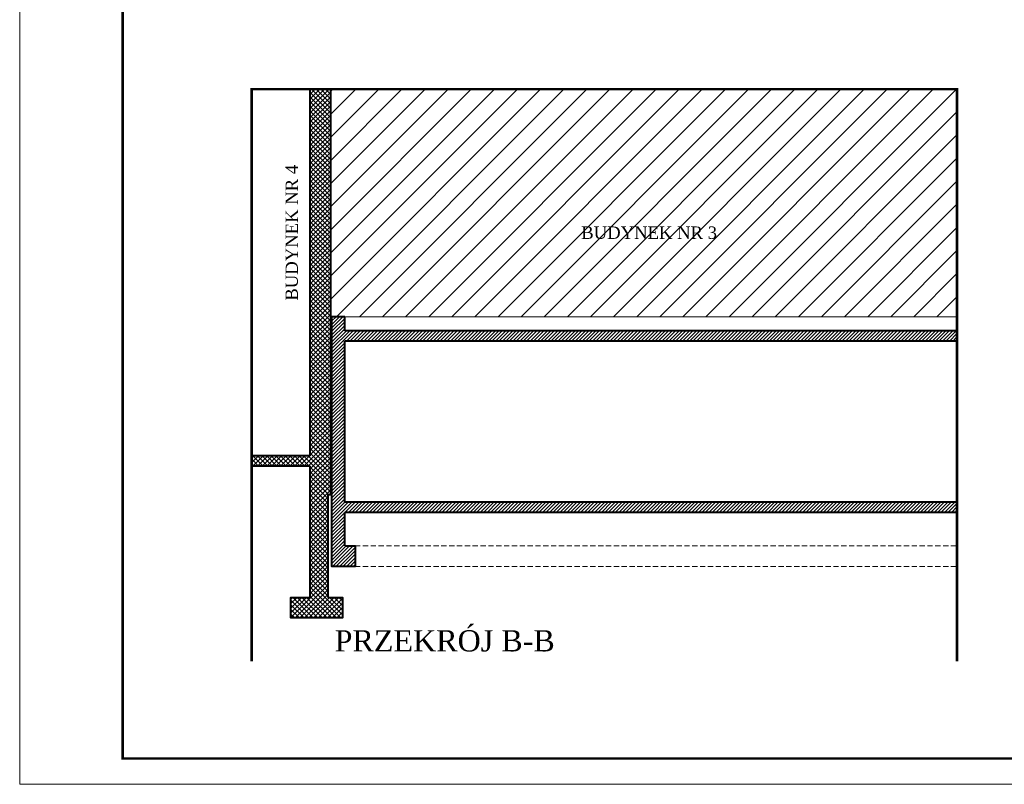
# Model space of a CAD drawing. Header units: millimetres. Extents: x 16720 to 74016, y 25810 to 81213.
# Tile 471 of 477: x 49407 to 51320, y 25810 to 27295. Entities that reach past the tile are written whole.
import ezdxf

# ---------------------------------------------------------------- set-up
doc = ezdxf.new("R2010")
doc.units = ezdxf.units.MM
doc.linetypes.add('HIDDENX2', pattern=[19.05, 12.7, -6.35])
for name, color, linetype, lineweight in [('_GRUBE', 7, 'Continuous', 40), ('_HATCH', 157, 'Continuous', 5), ('_OPISY', 110, 'Continuous', 9), ('_PRZERYWANE', 252, 'HIDDENX2', 9), ('_RAMKA', 212, 'Continuous', 9), ('_WIDOKOWE', 252, 'Continuous', 9)]:
    doc.layers.add(name, color=color, linetype=linetype, lineweight=lineweight)
doc.styles.get("Standard").update_dxf_attribs({"font": 'arial.ttf'})

msp = doc.modelspace()

# ---------------------------------------------------------------- hatches: boundary and pattern name
at = {"layer": '_HATCH'}
h = msp.add_hatch(dxfattribs=at)
h.set_pattern_fill('ANSI37', color=5, scale=2)
h.set_pattern_definition([(45, (5170.534, -1270.4044), (-4.49012806, 4.49012806), []), (135, (5170.534, -1270.4044), (-4.49012806, -4.49012806), [])])
h.paths.add_polyline_path([(49857.6, 26428.2), (49971.4, 26428.2), (49971.4, 26173.2), (49933.9, 26173.2), (49933.9, 26133.2), (50033.9, 26133.2), (50033.9, 26173.2), (50006.4, 26173.2), (50006.4, 26373.2), (50011.4, 26373.2), (50011.4, 27160.2), (49971.4, 27160.2), (49971.4, 26448.2), (49857.6, 26448.2)])
h = msp.add_hatch(dxfattribs=at)
h.set_pattern_fill('ANSI31', color=5, scale=10)
h.paths.add_polyline_path([(50011.4, 26718.3), (50013.4, 26718.3), (50038.4, 26718.3), (51228.3, 26718.3), (51228.3, 27160.2), (50011.4, 27160.2)])
h = msp.add_hatch(dxfattribs=at)
h.set_pattern_fill('ANSI31', color=157, scale=1.5)
h.set_pattern_definition([(45, (-2801.8597, -1615.8726), (-3.36759605, 3.36759605), [])])
h.paths.add_polyline_path([(51228.3, 26358.2), (50038.4, 26358.2), (50038.4, 26671.1), (51228.3, 26671.1), (51228.3, 26691.2), (50038.4, 26691.2), (50038.4, 26718.3), (50013.4, 26718.3), (50013.4, 26233.2), (50058.4, 26233.2), (50058.4, 26273.2), (50038.4, 26273.2), (50038.4, 26338.2), (51228.3, 26338.2)])

# ---------------------------------------------------------------- linework, layer by layer
at = {"layer": '_GRUBE', "color": 5, "linetype": 'Continuous'}
for p, q in [((49971.4, 26448.2), (49971.4, 27160.2)), ((50011.4, 26373.2), (50011.4, 27160.2)), ((49971.4, 26448.2), (49857.6, 26448.2)), ((49971.4, 26428.2), (49857.6, 26428.2)), ((49971.4, 26173.2), (49971.4, 26428.2)), ((50006.4, 26173.2), (50006.4, 26373.2)), ((50006.4, 26373.2), (50011.4, 26373.2))]:
    msp.add_line(p, q, dxfattribs=at)
at = {"layer": '_GRUBE'}
for p, q in [((50038.4, 26718.3), (50013.4, 26718.3)), ((50038.4, 26691.2), (50038.4, 26718.3)), ((51228.3, 26691.2), (50038.4, 26691.2)), ((51228.3, 26671.1), (50038.4, 26671.1)), ((50038.4, 26358.2), (50038.4, 26671.1)), ((51228.3, 26358.2), (50038.4, 26358.2)), ((51228.3, 26338.2), (50038.4, 26338.2)), ((50038.4, 26273.2), (50038.4, 26338.2))]:
    msp.add_line(p, q, dxfattribs=at)
msp.add_lwpolyline([(50038.4, 26273.2), (50058.4, 26273.2), (50058.4, 26233.2), (50013.4, 26233.2), (50013.4, 26718.3)], dxfattribs=at)
at = {"layer": '_GRUBE', "color": 5, "linetype": 'Continuous'}
msp.add_lwpolyline([(50006.4, 26173.2), (50033.9, 26173.2), (50033.9, 26133.2), (49933.9, 26133.2), (49933.9, 26173.2), (49971.4, 26173.2)], dxfattribs=at)
at = {"layer": '_PRZERYWANE', "ltscale": 0.8}
for p, q in [((50058.4, 26273.2), (51228.3, 26273.2)), ((50058.4, 26233.2), (51228.3, 26233.2))]:
    msp.add_line(p, q, dxfattribs=at)
at = {"layer": '_PRZERYWANE', "ltscale": 5, "const_width": 5}
msp.add_lwpolyline([(51228.3, 26048.9), (51228.3, 27160.2), (49857.6, 27160.2), (49857.6, 26048.9)], dxfattribs=at)
at = {"layer": '_RAMKA'}
msp.add_lwpolyline([(49406.6, 28780.2), (53606.6, 28780.2), (53606.6, 25810.2), (49406.6, 25810.2)], close=True, dxfattribs=at)
at = {"layer": '_RAMKA', "const_width": 5}
msp.add_lwpolyline([(49606.6, 28730.2), (53556.6, 28730.2), (53556.6, 25860.2), (49606.6, 25860.2)], close=True, dxfattribs=at)
at = {"layer": '_WIDOKOWE'}
msp.add_line((50038.4, 26718.3), (51228.3, 26718.3), dxfattribs=at)

# ---------------------------------------------------------------- texts
at = {"layer": '_OPISY', "insert": (49935.5, 26881.4), "char_height": 20, "attachment_point": 5, "rotation": 90}
msp.add_mtext_dynamic_manual_height_columns('{\\fTimes New Roman|b0|i0|c238|p18;\\H1.2x;BUDYNEK NR 4 }', width=7623.867, gutter_width=50, heights=[0], dxfattribs=at)
at = {"layer": '_OPISY'}
for s, width, insert, char_height, attachment_point in [('{\\fTimes New Roman|b0|i0|c238|p18;\\H1.2x;BUDYNEK NR 3}', 7623.867, (50630, 26881.4), 20, 5), ('{\\fTimes New Roman|b0|i0|c238|p18;\\H0.75x;PRZEKRÓJ B-B}', 780.78, (50018.7, 26109.5), 55.039, 1)]:
    msp.add_mtext_dynamic_manual_height_columns(s, width=width, gutter_width=50, heights=[0], dxfattribs=dict(at, insert=insert, char_height=char_height, attachment_point=attachment_point))

doc.saveas('drawing.dxf')
